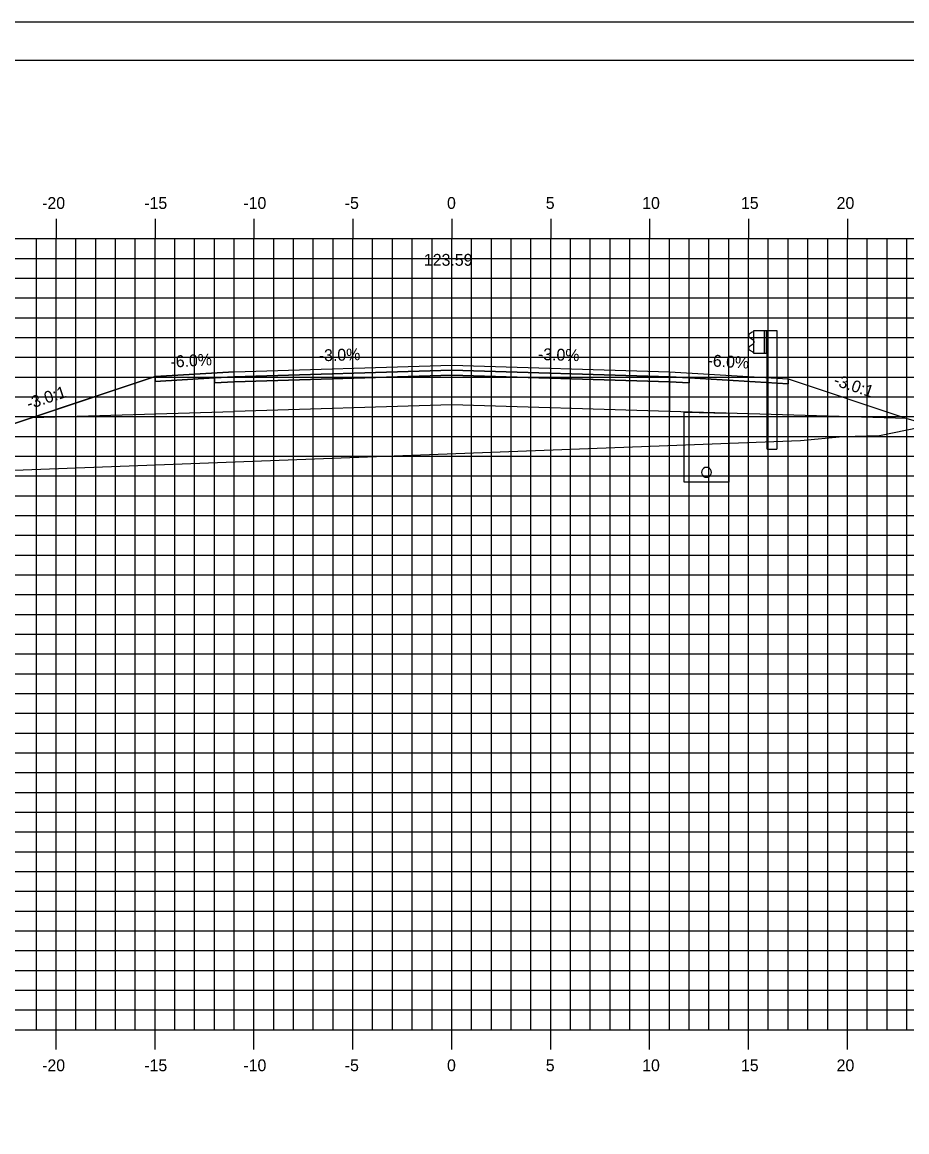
# Model space of a CAD drawing. Extents: x 850598 to 870284, y 366541 to 366651.
# Drawn here: x 854177.3 to 854222, y 366595.1 to 366651.2 of the extents above; entities that cross this region are included whole.
import ezdxf

# ---------------------------------------------------------------- set-up
doc = ezdxf.new("R2010")
doc.units = 0
for name, color, linetype in [('ANNOTATION', 7, 'Continuous'), ('BORDER', 7, 'Continuous'), ('D_Drainage_Underdrain', 7, 'Continuous'), ('D_Drainage_Underdrain_06in', 7, 'Continuous'), ('D_Guardrail_Beam_Rt', 7, 'Continuous'), ('D_Roadway_Centerline', 7, 'Continuous'), ('D_Roadway_Centerline_Text', 7, 'Continuous'), ('D_Roadway_Edge_Shoulder', 7, 'Continuous'), ('D_Roadway_Edge_TW', 7, 'Continuous'), ('D_Roadway_Pavement', 7, 'Continuous'), ('D_Roadway_SlopeLines', 7, 'Continuous'), ('D_Roadway_SubGrade', 7, 'Continuous'), ('H_V ANNOTATION', 7, 'Continuous'), ('MAJOR', 7, 'Continuous'), ('MINOR', 7, 'Continuous'), ('PLOT BOUNDARY', 7, 'Continuous'), ('S_Roadway_Centerline', 7, 'Continuous')]:
    doc.layers.add(name, color=color, linetype=linetype)

msp = doc.modelspace()

# ---------------------------------------------------------------- linework, layer by layer
at = {"layer": 'BORDER'}
msp.add_line((854314.002, 366649.225), (854154.002, 366649.225), dxfattribs=at)
at = {"layer": 'D_Drainage_Underdrain'}
msp.add_lwpolyline([(854213.002, 366631.406), (854213.002, 366627.905), (854210.752, 366627.905), (854210.752, 366631.451)], close=True, dxfattribs=at)
at = {"layer": 'D_Drainage_Underdrain_06in'}
msp.add_lwpolyline([(854211.877, 366628.655), (854211.799, 366628.643), (854211.73, 366628.607), (854211.674, 366628.552), (854211.639, 366628.482), (854211.627, 366628.405), (854211.639, 366628.328), (854211.674, 366628.258), (854211.73, 366628.203), (854211.799, 366628.167), (854211.877, 366628.155), (854211.954, 366628.167), (854212.024, 366628.203), (854212.079, 366628.258), (854212.114, 366628.328), (854212.127, 366628.405), (854212.114, 366628.482), (854212.079, 366628.552), (854212.024, 366628.607), (854211.954, 366628.643)], close=True, dxfattribs=at)
at = {"layer": 'D_Guardrail_Beam_Rt'}
for p, q in [((854214.182, 366635.487), (854214.039, 366635.387)), ((854214.039, 366635.244), (854214.234, 366635.108)), ((854214.272, 366635.507), (854214.199, 366635.494)), ((854214.268, 366635.043), (854214.268, 366634.952)), ((854214.272, 366635.581), (854214.96, 366635.581)), ((854214.272, 366634.414), (854214.272, 366635.581)), ((854214.793, 366635.581), (854214.793, 366634.414)), ((854214.897, 366635.581), (854214.897, 366634.414)), ((854214.96, 366635.581), (854215.431, 366635.581)), ((854214.96, 366635.581), (854214.96, 366634.414)), ((854215.431, 366635.581), (854215.431, 366629.581)), ((854214.234, 366634.888), (854214.039, 366634.752)), ((854214.039, 366634.608), (854214.182, 366634.508)), ((854214.199, 366634.502), (854214.272, 366634.489)), ((854214.96, 366634.414), (854214.272, 366634.414)), ((854214.939, 366629.581), (854214.939, 366634.414)), ((854214.939, 366629.581), (854215.431, 366629.581))]:
    msp.add_line(p, q, dxfattribs=at)
for centre, major_axis, start_param, end_param in [((854214.089, 366635.315), (-0.0877, 0), 5.323254, 7.243116), ((854214.206, 366635.453), (-0.0417, 0), 4.886922, 5.323254), ((854214.189, 366635.043), (0.0789, 0), 0, 0.959931), ((854214.089, 366634.68), (-0.0877, 0), 5.323254, 7.243116), ((854214.206, 366634.542), (-0.0417, 0), 0.959931, 1.396263), ((854214.189, 366634.952), (0.0789, 0), 5.323254, 6.283185)]:
    msp.add_ellipse(centre, major_axis=major_axis, ratio=0.995501, start_param=start_param, end_param=end_param, dxfattribs=at)
at = {"layer": 'D_Roadway_Centerline'}
msp.add_lwpolyline([(854168.892, 366628.211), (854174.002, 366629.914), (854177.804, 366631.182), (854184.002, 366633.248), (854188.002, 366633.488), (854199.002, 366633.818), (854210.002, 366633.488), (854214.002, 366633.248), (854216.002, 366633.128), (854222.002, 366631.128), (854267.538, 366618.225), (854278.852, 366615.02), (854288.714, 366612.225), (854292.714, 366612.225)], dxfattribs=at)
at = {"layer": 'D_Roadway_Edge_Shoulder'}
for points in [[(854188.002, 366633.488), (854184.002, 366633.248), (854184.002, 366632.998), (854187.002, 366633.178), (854188.002, 366633.238)], [(854210.002, 366633.488), (854214.002, 366633.248), (854214.002, 366633.248), (854216.002, 366633.128), (854216.002, 366632.878), (854211.002, 366633.178), (854210.002, 366633.238)]]:
    msp.add_lwpolyline(points, close=True, dxfattribs=at)
at = {"layer": 'D_Roadway_Edge_TW'}
msp.add_lwpolyline([(854188.002, 366633.238), (854188.002, 366633.488), (854199.002, 366633.818), (854210.002, 366633.488), (854210.002, 366633.238), (854199.002, 366633.568)], close=True, dxfattribs=at)
at = {"layer": 'D_Roadway_Pavement'}
for points in [[(854188.002, 366632.988), (854188.002, 366633.238), (854199.002, 366633.568), (854210.002, 366633.238), (854210.002, 366632.988), (854199.002, 366633.318)], [(854188.002, 366633.238), (854187.002, 366633.178), (854187.002, 366632.928), (854188.002, 366632.988)], [(854210.002, 366633.238), (854211.002, 366633.178), (854211.002, 366632.928), (854210.002, 366632.988)]]:
    msp.add_lwpolyline(points, close=True, dxfattribs=at)
at = {"layer": 'D_Roadway_SlopeLines'}
msp.add_lwpolyline([(854188.002, 366633.488), (854184.002, 366633.248), (854174.002, 366629.914)], dxfattribs=at)
at = {"layer": 'D_Roadway_SubGrade'}
for points in [[(854188.002, 366632.988), (854187.002, 366632.928), (854187.002, 366633.178), (854184.002, 366632.998), (854184.002, 366633.248), (854177.804, 366631.182), (854188.002, 366631.488)], [(854188.002, 366631.488), (854188.002, 366632.988), (854199.002, 366633.318), (854210.002, 366632.988), (854210.002, 366631.488), (854199.002, 366631.818)], [(854210.002, 366632.988), (854211.002, 366632.928), (854211.002, 366633.178), (854216.002, 366632.878), (854216.002, 366633.128), (854222.002, 366631.128), (854210.002, 366631.488)]]:
    msp.add_lwpolyline(points, close=True, dxfattribs=at)
at = {"layer": 'MAJOR'}
for p, q in [((854179.002, 366641.227), (854179.002, 366640.225)), ((854179.002, 366641.227), (854179.002, 366640.225)), ((854184.002, 366641.227), (854184.002, 366640.225)), ((854184.002, 366641.227), (854184.002, 366640.225)), ((854189.002, 366641.227), (854189.002, 366640.225)), ((854189.002, 366641.227), (854189.002, 366640.225)), ((854194.002, 366641.227), (854194.002, 366640.225)), ((854194.002, 366641.227), (854194.002, 366640.225)), ((854199.002, 366641.227), (854199.002, 366640.225)), ((854199.002, 366641.227), (854199.002, 366640.225)), ((854204.002, 366641.227), (854204.002, 366640.225)), ((854204.002, 366641.227), (854204.002, 366640.225)), ((854209.002, 366641.227), (854209.002, 366640.225)), ((854209.002, 366641.227), (854209.002, 366640.225)), ((854214.002, 366641.227), (854214.002, 366640.225)), ((854214.002, 366641.227), (854214.002, 366640.225)), ((854219.002, 366641.227), (854219.002, 366640.225)), ((854219.002, 366641.227), (854219.002, 366640.225)), ((854159.002, 366640.225), (854299.002, 366640.225)), ((854159.002, 366640.225), (854299.002, 366640.225)), ((854159.002, 366640.225), (854299.002, 366640.225)), ((854159.002, 366640.225), (854299.002, 366640.225)), ((854179.002, 366600.225), (854179.002, 366640.225)), ((854179.002, 366600.225), (854179.002, 366640.225)), ((854184.002, 366600.225), (854184.002, 366640.225)), ((854184.002, 366600.225), (854184.002, 366640.225)), ((854189.002, 366600.225), (854189.002, 366640.225)), ((854189.002, 366600.225), (854189.002, 366640.225)), ((854194.002, 366600.225), (854194.002, 366640.225)), ((854194.002, 366600.225), (854194.002, 366640.225)), ((854199.002, 366600.225), (854199.002, 366640.225)), ((854199.002, 366600.225), (854199.002, 366640.225)), ((854204.002, 366600.225), (854204.002, 366640.225)), ((854204.002, 366600.225), (854204.002, 366640.225)), ((854209.002, 366600.225), (854209.002, 366640.225)), ((854209.002, 366600.225), (854209.002, 366640.225)), ((854214.002, 366600.225), (854214.002, 366640.225)), ((854214.002, 366600.225), (854214.002, 366640.225)), ((854219.002, 366600.225), (854219.002, 366640.225)), ((854219.002, 366600.225), (854219.002, 366640.225)), ((854159.002, 366635.225), (854299.002, 366635.225)), ((854159.002, 366635.225), (854299.002, 366635.225)), ((854159.002, 366630.225), (854299.002, 366630.225)), ((854159.002, 366630.225), (854299.002, 366630.225)), ((854159.002, 366625.225), (854299.002, 366625.225)), ((854159.002, 366625.225), (854299.002, 366625.225)), ((854159.002, 366620.225), (854299.002, 366620.225)), ((854159.002, 366620.225), (854299.002, 366620.225)), ((854159.002, 366615.225), (854299.002, 366615.225)), ((854159.002, 366615.225), (854299.002, 366615.225)), ((854159.002, 366610.225), (854299.002, 366610.225)), ((854159.002, 366610.225), (854299.002, 366610.225)), ((854159.002, 366605.225), (854299.002, 366605.225)), ((854159.002, 366605.225), (854299.002, 366605.225)), ((854159.002, 366600.225), (854299.002, 366600.225)), ((854159.002, 366600.225), (854299.002, 366600.225)), ((854159.002, 366600.225), (854299.002, 366600.225)), ((854159.002, 366600.225), (854299.002, 366600.225)), ((854179.002, 366599.223), (854179.002, 366600.225)), ((854179.002, 366599.223), (854179.002, 366600.225)), ((854184.002, 366599.223), (854184.002, 366600.225)), ((854184.002, 366599.223), (854184.002, 366600.225)), ((854189.002, 366599.223), (854189.002, 366600.225)), ((854189.002, 366599.223), (854189.002, 366600.225)), ((854194.002, 366599.223), (854194.002, 366600.225)), ((854194.002, 366599.223), (854194.002, 366600.225)), ((854199.002, 366599.223), (854199.002, 366600.225)), ((854199.002, 366599.223), (854199.002, 366600.225)), ((854204.002, 366599.223), (854204.002, 366600.225)), ((854204.002, 366599.223), (854204.002, 366600.225)), ((854209.002, 366599.223), (854209.002, 366600.225)), ((854209.002, 366599.223), (854209.002, 366600.225)), ((854214.002, 366599.223), (854214.002, 366600.225)), ((854214.002, 366599.223), (854214.002, 366600.225)), ((854219.002, 366599.223), (854219.002, 366600.225)), ((854219.002, 366599.223), (854219.002, 366600.225))]:
    msp.add_line(p, q, dxfattribs=at)
at = {"layer": 'MINOR'}
for p, q in [((854178.002, 366600.225), (854178.002, 366640.225)), ((854178.002, 366600.225), (854178.002, 366640.225)), ((854180.002, 366600.225), (854180.002, 366640.225)), ((854180.002, 366600.225), (854180.002, 366640.225)), ((854181.002, 366600.225), (854181.002, 366640.225)), ((854181.002, 366600.225), (854181.002, 366640.225)), ((854182.002, 366600.225), (854182.002, 366640.225)), ((854182.002, 366600.225), (854182.002, 366640.225)), ((854183.002, 366600.225), (854183.002, 366640.225)), ((854183.002, 366600.225), (854183.002, 366640.225)), ((854185.002, 366600.225), (854185.002, 366640.225)), ((854185.002, 366600.225), (854185.002, 366640.225)), ((854186.002, 366600.225), (854186.002, 366640.225)), ((854186.002, 366600.225), (854186.002, 366640.225)), ((854187.002, 366600.225), (854187.002, 366640.225)), ((854187.002, 366600.225), (854187.002, 366640.225)), ((854188.002, 366600.225), (854188.002, 366640.225)), ((854188.002, 366600.225), (854188.002, 366640.225)), ((854190.002, 366600.225), (854190.002, 366640.225)), ((854190.002, 366600.225), (854190.002, 366640.225)), ((854191.002, 366600.225), (854191.002, 366640.225)), ((854191.002, 366600.225), (854191.002, 366640.225)), ((854192.002, 366600.225), (854192.002, 366640.225)), ((854192.002, 366600.225), (854192.002, 366640.225)), ((854193.002, 366600.225), (854193.002, 366640.225)), ((854193.002, 366600.225), (854193.002, 366640.225)), ((854195.002, 366600.225), (854195.002, 366640.225)), ((854195.002, 366600.225), (854195.002, 366640.225)), ((854196.002, 366600.225), (854196.002, 366640.225)), ((854196.002, 366600.225), (854196.002, 366640.225)), ((854197.002, 366600.225), (854197.002, 366640.225)), ((854197.002, 366600.225), (854197.002, 366640.225)), ((854198.002, 366600.225), (854198.002, 366640.225)), ((854198.002, 366600.225), (854198.002, 366640.225)), ((854200.002, 366600.225), (854200.002, 366640.225)), ((854200.002, 366600.225), (854200.002, 366640.225)), ((854201.002, 366600.225), (854201.002, 366640.225)), ((854201.002, 366600.225), (854201.002, 366640.225)), ((854202.002, 366600.225), (854202.002, 366640.225)), ((854202.002, 366600.225), (854202.002, 366640.225)), ((854203.002, 366600.225), (854203.002, 366640.225)), ((854203.002, 366600.225), (854203.002, 366640.225)), ((854205.002, 366600.225), (854205.002, 366640.225)), ((854205.002, 366600.225), (854205.002, 366640.225)), ((854206.002, 366600.225), (854206.002, 366640.225)), ((854206.002, 366600.225), (854206.002, 366640.225)), ((854207.002, 366600.225), (854207.002, 366640.225)), ((854207.002, 366600.225), (854207.002, 366640.225)), ((854208.002, 366600.225), (854208.002, 366640.225)), ((854208.002, 366600.225), (854208.002, 366640.225)), ((854210.002, 366600.225), (854210.002, 366640.225)), ((854210.002, 366600.225), (854210.002, 366640.225)), ((854211.002, 366600.225), (854211.002, 366640.225)), ((854211.002, 366600.225), (854211.002, 366640.225)), ((854212.002, 366600.225), (854212.002, 366640.225)), ((854212.002, 366600.225), (854212.002, 366640.225)), ((854213.002, 366600.225), (854213.002, 366640.225)), ((854213.002, 366600.225), (854213.002, 366640.225)), ((854215.002, 366600.225), (854215.002, 366640.225)), ((854215.002, 366600.225), (854215.002, 366640.225)), ((854216.002, 366600.225), (854216.002, 366640.225)), ((854216.002, 366600.225), (854216.002, 366640.225)), ((854217.002, 366600.225), (854217.002, 366640.225)), ((854217.002, 366600.225), (854217.002, 366640.225)), ((854218.002, 366600.225), (854218.002, 366640.225)), ((854218.002, 366600.225), (854218.002, 366640.225)), ((854220.002, 366600.225), (854220.002, 366640.225)), ((854220.002, 366600.225), (854220.002, 366640.225)), ((854221.002, 366600.225), (854221.002, 366640.225)), ((854221.002, 366600.225), (854221.002, 366640.225)), ((854222.002, 366600.225), (854222.002, 366640.225)), ((854222.002, 366600.225), (854222.002, 366640.225)), ((854159.002, 366639.225), (854299.002, 366639.225)), ((854159.002, 366639.225), (854299.002, 366639.225)), ((854159.002, 366638.225), (854299.002, 366638.225)), ((854159.002, 366638.225), (854299.002, 366638.225)), ((854159.002, 366637.225), (854299.002, 366637.225)), ((854159.002, 366637.225), (854299.002, 366637.225)), ((854159.002, 366636.225), (854299.002, 366636.225)), ((854159.002, 366636.225), (854299.002, 366636.225)), ((854159.002, 366634.225), (854299.002, 366634.225)), ((854159.002, 366634.225), (854299.002, 366634.225)), ((854159.002, 366633.225), (854299.002, 366633.225)), ((854159.002, 366633.225), (854299.002, 366633.225)), ((854159.002, 366632.225), (854299.002, 366632.225)), ((854159.002, 366632.225), (854299.002, 366632.225)), ((854159.002, 366631.225), (854299.002, 366631.225)), ((854159.002, 366631.225), (854299.002, 366631.225)), ((854159.002, 366629.225), (854299.002, 366629.225)), ((854159.002, 366629.225), (854299.002, 366629.225)), ((854159.002, 366628.225), (854299.002, 366628.225)), ((854159.002, 366628.225), (854299.002, 366628.225)), ((854159.002, 366627.225), (854299.002, 366627.225)), ((854159.002, 366627.225), (854299.002, 366627.225)), ((854159.002, 366626.225), (854299.002, 366626.225)), ((854159.002, 366626.225), (854299.002, 366626.225)), ((854159.002, 366624.225), (854299.002, 366624.225)), ((854159.002, 366624.225), (854299.002, 366624.225)), ((854159.002, 366623.225), (854299.002, 366623.225)), ((854159.002, 366623.225), (854299.002, 366623.225)), ((854159.002, 366622.225), (854299.002, 366622.225)), ((854159.002, 366622.225), (854299.002, 366622.225)), ((854159.002, 366621.225), (854299.002, 366621.225)), ((854159.002, 366621.225), (854299.002, 366621.225)), ((854159.002, 366619.225), (854299.002, 366619.225)), ((854159.002, 366619.225), (854299.002, 366619.225)), ((854159.002, 366618.225), (854299.002, 366618.225)), ((854159.002, 366618.225), (854299.002, 366618.225)), ((854159.002, 366617.225), (854299.002, 366617.225)), ((854159.002, 366617.225), (854299.002, 366617.225)), ((854159.002, 366616.225), (854299.002, 366616.225)), ((854159.002, 366616.225), (854299.002, 366616.225)), ((854159.002, 366614.225), (854299.002, 366614.225)), ((854159.002, 366614.225), (854299.002, 366614.225)), ((854159.002, 366613.225), (854299.002, 366613.225)), ((854159.002, 366613.225), (854299.002, 366613.225)), ((854159.002, 366612.225), (854299.002, 366612.225)), ((854159.002, 366612.225), (854299.002, 366612.225)), ((854159.002, 366611.225), (854299.002, 366611.225)), ((854159.002, 366611.225), (854299.002, 366611.225)), ((854159.002, 366609.225), (854299.002, 366609.225)), ((854159.002, 366609.225), (854299.002, 366609.225)), ((854159.002, 366608.225), (854299.002, 366608.225)), ((854159.002, 366608.225), (854299.002, 366608.225)), ((854159.002, 366607.225), (854299.002, 366607.225)), ((854159.002, 366607.225), (854299.002, 366607.225)), ((854159.002, 366606.225), (854299.002, 366606.225)), ((854159.002, 366606.225), (854299.002, 366606.225)), ((854159.002, 366604.225), (854299.002, 366604.225)), ((854159.002, 366604.225), (854299.002, 366604.225)), ((854159.002, 366603.225), (854299.002, 366603.225)), ((854159.002, 366603.225), (854299.002, 366603.225)), ((854159.002, 366602.225), (854299.002, 366602.225)), ((854159.002, 366602.225), (854299.002, 366602.225)), ((854159.002, 366601.225), (854299.002, 366601.225)), ((854159.002, 366601.225), (854299.002, 366601.225))]:
    msp.add_line(p, q, dxfattribs=at)
at = {"layer": 'PLOT BOUNDARY'}
msp.add_lwpolyline([(854145.908, 366541.166), (854315.908, 366541.166), (854315.908, 366651.166), (854145.908, 366651.166)], close=True, dxfattribs=at)
at = {"layer": 'S_Roadway_Centerline'}
msp.add_lwpolyline([(854159.002, 366627.839), (854216.63, 366630.01), (854218.775, 366630.215), (854220.627, 366630.275), (854225.39, 366631.244), (854228.119, 366631.812), (854228.488, 366631.926), (854231.762, 366632.636), (854243.689, 366633.11), (854247.064, 366633.263), (854250.093, 366633.142), (854260.781, 366632.431), (854262.602, 366632.508), (854263.09, 366632.478), (854266.237, 366631.107), (854266.87, 366630.899), (854271.128, 366627.838), (854285.333, 366616.357), (854299.002, 366608.705)], dxfattribs=at)

# ---------------------------------------------------------------- texts
at = {"layer": 'ANNOTATION'}
for s, rotation, p in [('-3.0%', 1.7184, (854192.29, 366634.017)), ('-3.0%', 358.2816, (854203.35, 366634.088)), ('-6.0%', 3.4336, (854184.799, 366633.697)), ('-6.0%', 356.5664, (854211.919, 366633.774)), ('-3.0:1', 341.5651, (854218.255, 366632.83)), ('-3.0:1', 18.4348, (854177.623, 366631.576))]:
    msp.add_text(s, height=0.6, rotation=rotation, dxfattribs=at).set_placement(p)
at = {"layer": 'D_Roadway_Centerline'}
for s, p in [('C', (854198.996, 366633.818)), ('C', (854198.996, 366633.818)), ('L', (854199.002, 366633.81)), ('L', (854199.002, 366633.81))]:
    msp.add_text(s, height=0.0146, dxfattribs=at).set_placement(p)
at = {"layer": 'D_Roadway_Centerline_Text'}
msp.add_text('123.59', height=0.6, dxfattribs=at).set_placement((854197.594, 366638.85))
at = {"layer": 'H_V ANNOTATION'}
for s, p in [('-20', (854178.295, 366641.725)), ('-10', (854188.467, 366641.725)), ('0', (854198.761, 366641.725)), ('10', (854208.627, 366641.725)), ('20', (854218.456, 366641.725)), ('-15', (854183.458, 366641.725)), ('-5', (854193.592, 366641.725)), ('5', (854203.753, 366641.725)), ('15', (854213.619, 366641.725)), ('-20', (854178.295, 366598.125)), ('-15', (854183.458, 366598.125)), ('-10', (854188.467, 366598.125)), ('-5', (854193.592, 366598.125)), ('0', (854198.761, 366598.125)), ('5', (854203.753, 366598.125)), ('10', (854208.627, 366598.125)), ('15', (854213.619, 366598.125)), ('20', (854218.456, 366598.125))]:
    msp.add_text(s, height=0.6, dxfattribs=at).set_placement(p)

doc.saveas('drawing.dxf')
